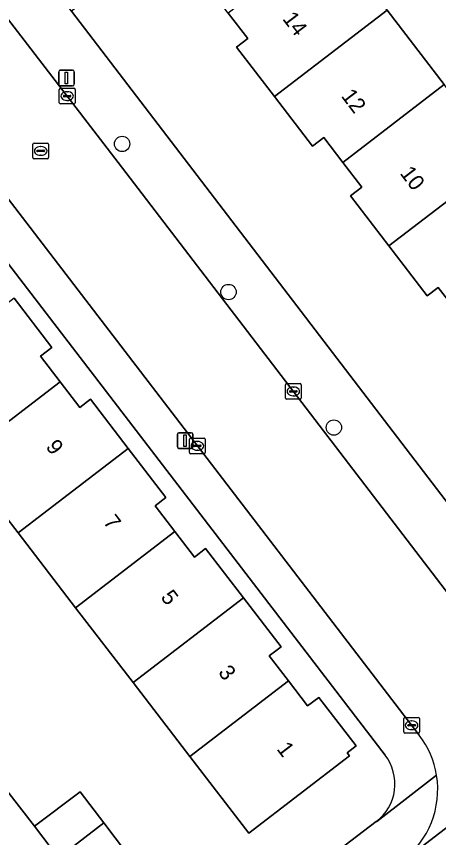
# Model space of a CAD drawing. Extents: x 159352 to 160617, y 385888 to 387323.
# Drawn here: x 160116.5 to 160143.4, y 386864.2 to 386916.6 of the extents above; entities that cross this region are included whole.
import ezdxf

# ---------------------------------------------------------------- set-up
doc = ezdxf.new("R2010")
doc.units = 0
for name, color, linetype in [('IMGEO_Boom', 7, 'Continuous'), ('IMGEO_Erf', 7, 'Continuous'), ('IMGEO_Kolk', 7, 'Continuous'), ('IMGEO_Lichtmast', 7, 'Continuous'), ('IMGEO_Pand', 7, 'Continuous'), ('IMGEO_Pand_nummerreeks', 7, 'Continuous'), ('IMGEO_Rijbaan_lokaal_open', 7, 'Continuous'), ('IMGEO_Rioolput', 7, 'Continuous'), ('IMGEO_Voetpad_open', 7, 'Continuous')]:
    doc.layers.add(name, color=color, linetype=linetype)

msp = doc.modelspace()

# ---------------------------------------------------------------- linework, layer by layer
at = {"layer": 'IMGEO_Boom'}
for centre in [(160123.249, 386908.477), (160130.03, 386899.034), (160136.748, 386890.39)]:
    msp.add_circle(centre, 0.489, dxfattribs=at)
at = {"layer": 'IMGEO_Erf'}
for points in [[(160140.017, 386869.496), (160088.097, 386937.208)], [(160143.625, 386927.22), (160142.229, 386929.186), (160145.138, 386931.251), (160142.608, 386934.465), (160132.725, 386926.686), (160136.492, 386921.774), (160140.147, 386917.007), (160143.786, 386912.263)], [(160144.642, 386897.704), (160143.401, 386899.321), (160142.701, 386898.784), (160140.255, 386901.973), (160137.81, 386905.161), (160138.532, 386905.715), (160137.316, 386907.301), (160136.1, 386908.887), (160135.384, 386908.338), (160132.961, 386911.497), (160130.539, 386914.656), (160131.256, 386915.206), (160130.013, 386916.827), (160128.805, 386918.402), (160128.116, 386917.874), (160125.567, 386921.197), (160120.02, 386916.943), (160150.202, 386877.475)], [(160116.358, 386898.634), (160118.768, 386895.498), (160118.034, 386894.933), (160119.289, 386893.299), (160120.544, 386891.667), (160121.226, 386892.191), (160123.631, 386889.061), (160126.037, 386885.93), (160125.346, 386885.399), (160126.603, 386883.763), (160127.86, 386882.127), (160128.569, 386882.672), (160130.98, 386879.535), (160133.388, 386876.402), (160132.628, 386875.819), (160133.851, 386874.227), (160135.076, 386872.633), (160135.788, 386873.18), (160138.167, 386870.084), (160137.605, 386869.651), (160137.753, 386869.459), (160131.324, 386864.519), (160127.572, 386869.402), (160123.942, 386874.126), (160120.274, 386878.899), (160116.611, 386883.666), (160112.951, 386888.429)], [(160113.304, 386870.567), (160117.665, 386864.968), (160120.583, 386867.166), (160122.079, 386865.181), (160123.52, 386863.268)], [(160125.517, 386854.628), (160139.454, 386865.26)]]:
    msp.add_lwpolyline(points, dxfattribs=at)
msp.add_arc((160137.622, 386867.659), 3.019, 307.3726, 37.4859, dxfattribs=at)
at = {"layer": 'IMGEO_Kolk'}
for p, q in [((160119.244, 386911.102), (160119.244, 386911.954)), ((160119.319, 386912.028), (160120.171, 386912.028)), ((160119.546, 386911.571), (160119.944, 386911.571)), ((160119.732, 386911.808), (160119.757, 386911.808)), ((160120.245, 386911.954), (160120.245, 386911.102)), ((160119.503, 386911.522), (160119.503, 386911.534)), ((160119.941, 386911.485), (160119.543, 386911.485)), ((160119.755, 386911.248), (160119.73, 386911.248)), ((160119.987, 386911.534), (160119.987, 386911.522)), ((160120.171, 386911.028), (160119.319, 386911.028)), ((160133.663, 386892.266), (160133.663, 386893.118)), ((160133.738, 386893.192), (160134.59, 386893.192)), ((160133.965, 386892.735), (160134.363, 386892.735)), ((160134.151, 386892.972), (160134.176, 386892.972)), ((160134.664, 386893.118), (160134.664, 386892.266)), ((160133.922, 386892.686), (160133.922, 386892.698)), ((160134.36, 386892.649), (160133.962, 386892.649)), ((160134.174, 386892.412), (160134.149, 386892.412)), ((160134.406, 386892.698), (160134.406, 386892.686)), ((160134.59, 386892.192), (160133.738, 386892.192)), ((160127.546, 386888.794), (160127.546, 386889.646)), ((160127.621, 386889.72), (160128.473, 386889.72)), ((160128.547, 386889.646), (160128.547, 386888.794)), ((160127.805, 386889.214), (160127.805, 386889.226)), ((160128.243, 386889.177), (160127.845, 386889.177)), ((160127.848, 386889.263), (160128.246, 386889.263)), ((160128.034, 386889.5), (160128.059, 386889.5)), ((160128.289, 386889.226), (160128.289, 386889.214)), ((160128.473, 386888.72), (160127.621, 386888.72)), ((160128.057, 386888.94), (160128.032, 386888.94)), ((160141.204, 386870.975), (160141.204, 386871.827)), ((160141.279, 386871.901), (160142.131, 386871.901)), ((160142.205, 386871.827), (160142.205, 386870.975)), ((160141.463, 386871.395), (160141.463, 386871.407)), ((160141.901, 386871.358), (160141.503, 386871.358)), ((160141.506, 386871.444), (160141.904, 386871.444)), ((160141.692, 386871.681), (160141.717, 386871.681)), ((160141.947, 386871.407), (160141.947, 386871.395)), ((160142.131, 386870.901), (160141.279, 386870.901)), ((160141.715, 386871.121), (160141.69, 386871.121))]:
    msp.add_line(p, q, dxfattribs=at)
for points in [[(160119.244, 386911.102), (160119.244, 386911.954)], [(160119.319, 386912.028), (160120.171, 386912.028)], [(160120.245, 386911.954), (160120.245, 386911.102)], [(160120.171, 386911.028), (160119.319, 386911.028)], [(160133.663, 386892.266), (160133.663, 386893.118)], [(160133.738, 386893.192), (160134.59, 386893.192)], [(160134.664, 386893.118), (160134.664, 386892.266)], [(160134.59, 386892.192), (160133.738, 386892.192)], [(160127.546, 386888.794), (160127.546, 386889.646)], [(160127.621, 386889.72), (160128.473, 386889.72)], [(160128.547, 386889.646), (160128.547, 386888.794)], [(160128.473, 386888.72), (160127.621, 386888.72)], [(160141.204, 386870.975), (160141.204, 386871.827)], [(160141.279, 386871.901), (160142.131, 386871.901)], [(160142.205, 386871.827), (160142.205, 386870.975)], [(160142.131, 386870.901), (160141.279, 386870.901)]]:
    msp.add_lwpolyline(points, dxfattribs=at)
for centre, radius, start, end in [((160119.321, 386911.952), 0.0765, 91.552, 178.448), ((160119.321, 386911.952), 0.0765, 91.552, 178.448), ((160119.543, 386911.531), 0.0403, 85.8775, 175.7526), ((160119.948, 386911.533), 0.0386, 1.7309, 96.639), ((160120.169, 386911.952), 0.0765, 1.552, 88.448), ((160120.169, 386911.952), 0.0765, 1.552, 88.448), ((160119.321, 386911.104), 0.0765, 181.552, 268.448), ((160119.321, 386911.104), 0.0765, 181.552, 268.448), ((160119.54, 386911.521), 0.0366, 178.938, 274.7102), ((160119.944, 386911.528), 0.043, 264.8664, 352.4533), ((160120.169, 386911.104), 0.0765, 271.552, 358.448), ((160120.169, 386911.104), 0.0765, 271.552, 358.448), ((160133.74, 386893.116), 0.0765, 91.552, 178.448), ((160133.74, 386893.116), 0.0765, 91.552, 178.448), ((160133.962, 386892.695), 0.0403, 85.8775, 175.7526), ((160134.367, 386892.697), 0.0386, 1.7309, 96.639), ((160134.588, 386893.116), 0.0765, 1.552, 88.448), ((160134.588, 386893.116), 0.0765, 1.552, 88.448), ((160133.74, 386892.268), 0.0765, 181.552, 268.448), ((160133.74, 386892.268), 0.0765, 181.552, 268.448), ((160133.959, 386892.685), 0.0366, 178.938, 274.7102), ((160134.363, 386892.692), 0.043, 264.8664, 352.4533), ((160134.588, 386892.268), 0.0765, 271.552, 358.448), ((160134.588, 386892.268), 0.0765, 271.552, 358.448), ((160127.623, 386889.644), 0.0765, 91.552, 178.448), ((160127.623, 386889.644), 0.0765, 91.552, 178.448), ((160128.471, 386889.644), 0.0765, 1.552, 88.448), ((160128.471, 386889.644), 0.0765, 1.552, 88.448), ((160127.845, 386889.223), 0.0403, 85.8775, 175.7526), ((160127.842, 386889.213), 0.0366, 178.938, 274.7102), ((160128.246, 386889.22), 0.043, 264.8664, 352.4533), ((160128.25, 386889.225), 0.0386, 1.7309, 96.639), ((160127.623, 386888.796), 0.0765, 181.552, 268.448), ((160127.623, 386888.796), 0.0765, 181.552, 268.448), ((160128.471, 386888.796), 0.0765, 271.552, 358.448), ((160128.471, 386888.796), 0.0765, 271.552, 358.448), ((160141.281, 386871.825), 0.0765, 91.552, 178.448), ((160141.281, 386871.825), 0.0765, 91.552, 178.448), ((160142.129, 386871.825), 0.0765, 1.552, 88.448), ((160142.129, 386871.825), 0.0765, 1.552, 88.448), ((160141.503, 386871.404), 0.0403, 85.8775, 175.7526), ((160141.5, 386871.394), 0.0366, 178.938, 274.7102), ((160141.904, 386871.401), 0.043, 264.8664, 352.4533), ((160141.908, 386871.406), 0.0386, 1.7309, 96.639), ((160141.281, 386870.977), 0.0765, 181.552, 268.448), ((160141.281, 386870.977), 0.0765, 181.552, 268.448), ((160142.129, 386870.977), 0.0765, 271.552, 358.448), ((160142.129, 386870.977), 0.0765, 271.552, 358.448)]:
    msp.add_arc(centre, radius, start, end, dxfattribs=at)
for centre, major_axis, ratio, start_param, end_param in [((160119.731, 386911.528), (-0.387, 0.002), 0.722429, 4.712389, 7.853982), ((160119.756, 386911.528), (-0.39, 0.002), 0.717154, 1.570796, 4.712389), ((160134.15, 386892.692), (-0.387, 0.002), 0.722429, 4.712389, 7.853982), ((160134.175, 386892.692), (-0.39, 0.002), 0.717154, 1.570796, 4.712389), ((160128.033, 386889.22), (-0.387, 0.002), 0.722429, 4.712389, 7.853982), ((160128.058, 386889.22), (-0.39, 0.002), 0.717154, 1.570796, 4.712389), ((160141.691, 386871.401), (-0.387, 0.002), 0.722429, 4.712389, 7.853982), ((160141.716, 386871.401), (-0.39, 0.002), 0.717154, 1.570796, 4.712389)]:
    msp.add_ellipse(centre, major_axis=major_axis, ratio=ratio, start_param=start_param, end_param=end_param, dxfattribs=at)
at = {"layer": 'IMGEO_Lichtmast'}
for p, q in [((160119.305, 386913.184), (160120.095, 386913.184)), ((160120.095, 386913.184), (160119.305, 386913.184)), ((160119.205, 386912.284), (160119.205, 386913.084)), ((160119.205, 386913.084), (160119.205, 386912.284)), ((160120.195, 386913.084), (160120.195, 386912.284)), ((160120.195, 386912.284), (160120.195, 386913.084)), ((160120.095, 386912.184), (160119.305, 386912.184)), ((160119.305, 386912.184), (160120.095, 386912.184)), ((160126.769, 386889.157), (160126.769, 386889.957)), ((160126.769, 386889.957), (160126.769, 386889.157)), ((160126.869, 386890.057), (160127.659, 386890.057)), ((160127.659, 386890.057), (160126.869, 386890.057)), ((160127.759, 386889.957), (160127.759, 386889.157)), ((160127.759, 386889.157), (160127.759, 386889.957)), ((160127.659, 386889.057), (160126.869, 386889.057)), ((160126.869, 386889.057), (160127.659, 386889.057))]:
    msp.add_line(p, q, dxfattribs=at)
for points in [[(160119.625, 386913.059), (160119.775, 386913.059), (160119.775, 386912.309), (160119.625, 386912.309), (160119.625, 386913.059)], [(160127.189, 386889.932), (160127.339, 386889.932), (160127.339, 386889.182), (160127.189, 386889.182), (160127.189, 386889.932)]]:
    msp.add_lwpolyline(points, dxfattribs=at)
for centre, start, end in [((160119.305, 386913.084), 90, 180), ((160119.305, 386913.084), 90, 180), ((160120.095, 386913.084), 0, 90), ((160120.095, 386913.084), 360, 90), ((160119.305, 386912.284), 180, 270), ((160119.305, 386912.284), 180, 270), ((160120.095, 386912.284), 270, 0), ((160120.095, 386912.284), 270, 0), ((160126.869, 386889.957), 90, 180), ((160126.869, 386889.957), 90, 180), ((160127.659, 386889.957), 0, 90), ((160127.659, 386889.957), 360, 90), ((160126.869, 386889.157), 180, 270), ((160126.869, 386889.157), 180, 270), ((160127.659, 386889.157), 270, 0), ((160127.659, 386889.157), 270, 0)]:
    msp.add_arc(centre, 0.1, start, end, dxfattribs=at)
at = {"layer": 'IMGEO_Pand'}
for points in [[(160130.013, 386916.827), (160131.256, 386915.206), (160130.539, 386914.656), (160132.961, 386911.497), (160140.147, 386917.007), (160136.492, 386921.774)], [(160143.786, 386912.263), (160140.147, 386917.007), (160132.961, 386911.497), (160135.384, 386908.338), (160136.1, 386908.887), (160137.316, 386907.301)], [(160137.316, 386907.301), (160138.532, 386905.715), (160137.81, 386905.161), (160140.255, 386901.973), (160147.448, 386907.488), (160143.786, 386912.263)], [(160151.133, 386902.682), (160147.448, 386907.488), (160140.255, 386901.973), (160142.701, 386898.784), (160143.401, 386899.321), (160144.642, 386897.704)], [(160109.286, 386893.199), (160112.951, 386888.429), (160119.289, 386893.299), (160118.034, 386894.933), (160118.768, 386895.498), (160116.358, 386898.634)], [(160123.631, 386889.061), (160121.226, 386892.191), (160120.544, 386891.667), (160119.289, 386893.299), (160112.951, 386888.429), (160116.611, 386883.666)], [(160116.611, 386883.666), (160120.274, 386878.899), (160126.603, 386883.763), (160125.346, 386885.399), (160126.037, 386885.93), (160123.631, 386889.061)], [(160130.98, 386879.535), (160128.569, 386882.672), (160127.86, 386882.127), (160126.603, 386883.763), (160120.274, 386878.899), (160123.942, 386874.126)], [(160123.942, 386874.126), (160127.572, 386869.402), (160133.851, 386874.227), (160132.628, 386875.819), (160133.388, 386876.402), (160130.98, 386879.535)], [(160127.572, 386869.402), (160131.324, 386864.519), (160137.753, 386869.459), (160137.605, 386869.651), (160138.167, 386870.084), (160135.788, 386873.18), (160135.076, 386872.633), (160133.851, 386874.227)], [(160122.079, 386865.181), (160120.583, 386867.166), (160117.665, 386864.968), (160119.182, 386862.955)], [(160123.52, 386863.268), (160122.079, 386865.181), (160119.182, 386862.955), (160120.602, 386861.07)]]:
    msp.add_lwpolyline(points, close=True, dxfattribs=at)
at = {"layer": 'IMGEO_Rijbaan_lokaal_open'}
for points in [[(160071.825, 386962.629), (160079.074, 386953.236), (160079.09, 386953.237), (160089.596, 386939.351), (160113.389, 386908.345), (160142.196, 386870.763)], [(160147.579, 386875.14), (160123.213, 386907.016), (160103.5, 386932.656)], [(160196.471, 386905.212), (160179.513, 386892.185), (160178.364, 386891.302), (160177.186, 386890.4), (160175.896, 386889.414), (160172.856, 386887.088), (160155.806, 386874.043), (160155.809, 386874), (160141.218, 386862.777), (160141.145, 386862.791), (160125.787, 386851.005), (160123.766, 386849.454), (160123.08, 386848.93), (160108.938, 386838.121), (160108.943, 386838.074), (160093.699, 386826.464), (160093.675, 386826.456), (160071.968, 386809.746), (160072.328, 386809.304)], [(160141.145, 386862.791), (160141.218, 386862.777), (160155.809, 386874), (160155.806, 386874.043)]]:
    msp.add_lwpolyline(points, dxfattribs=at)
for centre, radius, start, end in [((160137.695, 386867.307), 5.675, 9.1747, 37.5149), ((160137.681, 386867.304), 5.689, 307.5101, 9.1862)]:
    msp.add_arc(centre, radius, start, end, dxfattribs=at)
at = {"layer": 'IMGEO_Rioolput'}
for p, q in [((160117.557, 386907.605), (160117.557, 386908.457)), ((160117.632, 386908.531), (160118.484, 386908.531)), ((160118.558, 386908.457), (160118.558, 386907.605)), ((160117.816, 386908.025), (160117.816, 386908.037)), ((160118.254, 386907.988), (160117.856, 386907.988)), ((160117.859, 386908.074), (160118.257, 386908.074)), ((160118.045, 386908.311), (160118.07, 386908.311)), ((160118.3, 386908.037), (160118.3, 386908.025)), ((160118.484, 386907.531), (160117.632, 386907.531)), ((160118.068, 386907.751), (160118.043, 386907.751))]:
    msp.add_line(p, q, dxfattribs=at)
for points in [[(160117.557, 386907.605), (160117.557, 386908.457)], [(160117.632, 386908.531), (160118.484, 386908.531)], [(160118.558, 386908.457), (160118.558, 386907.605)], [(160118.484, 386907.531), (160117.632, 386907.531)]]:
    msp.add_lwpolyline(points, dxfattribs=at)
for centre, radius, start, end in [((160117.634, 386908.455), 0.0765, 91.552, 178.448), ((160117.634, 386908.455), 0.0765, 91.552, 178.448), ((160118.482, 386908.455), 0.0765, 1.552, 88.448), ((160118.482, 386908.455), 0.0765, 1.552, 88.448), ((160117.856, 386908.034), 0.0403, 85.8775, 175.7526), ((160117.853, 386908.024), 0.0366, 178.938, 274.7102), ((160118.257, 386908.031), 0.043, 264.8664, 352.4533), ((160118.261, 386908.036), 0.0386, 1.7309, 96.639), ((160117.634, 386907.607), 0.0765, 181.552, 268.448), ((160117.634, 386907.607), 0.0765, 181.552, 268.448), ((160118.482, 386907.607), 0.0765, 271.552, 358.448), ((160118.482, 386907.607), 0.0765, 271.552, 358.448)]:
    msp.add_arc(centre, radius, start, end, dxfattribs=at)
for centre, major_axis, ratio, start_param, end_param in [((160118.044, 386908.031), (-0.387, 0.002), 0.722429, 4.712389, 7.853982), ((160118.069, 386908.031), (-0.39, 0.002), 0.717154, 1.570796, 4.712389)]:
    msp.add_ellipse(centre, major_axis=major_axis, ratio=ratio, start_param=start_param, end_param=end_param, dxfattribs=at)
at = {"layer": 'IMGEO_Voetpad_open'}
for points in [[(160150.202, 386877.475), (160120.02, 386916.943), (160117.917, 386919.693), (160080.165, 386969.059)], [(160077.732, 386966.38), (160103.5, 386932.656), (160123.213, 386907.016), (160147.579, 386875.14)], [(160084.881, 386941.597), (160088.097, 386937.208), (160140.017, 386869.496)], [(160142.196, 386870.763), (160113.389, 386908.345), (160089.596, 386939.351)], [(160119.182, 386862.955), (160117.665, 386864.968), (160113.304, 386870.567), (160111.884, 386872.451), (160110.367, 386874.465), (160106.113, 386880.083), (160104.598, 386882.011), (160103.091, 386883.928), (160098.731, 386889.689), (160097.215, 386891.617), (160095.709, 386893.534), (160091.354, 386899.382), (160089.862, 386901.292), (160086.271, 386905.891), (160084.038, 386908.81), (160082.529, 386910.73), (160081.016, 386912.655), (160076.729, 386918.322)], [(160143.297, 386868.212), (160139.493, 386865.27), (160139.454, 386865.26), (160125.517, 386854.628), (160124.267, 386853.674), (160107.007, 386840.507), (160107.004, 386840.496), (160102.833, 386837.288)], [(160139.454, 386865.26), (160139.493, 386865.27), (160143.297, 386868.212)]]:
    msp.add_lwpolyline(points, dxfattribs=at)
for centre, radius, start, end in [((160137.695, 386867.307), 5.675, 9.1747, 37.5149), ((160137.622, 386867.659), 3.019, 307.3726, 37.4859), ((160137.681, 386867.304), 5.689, 307.5101, 9.1862)]:
    msp.add_arc(centre, radius, start, end, dxfattribs=at)

# ---------------------------------------------------------------- texts
at = {"layer": 'IMGEO_Pand_nummerreeks'}
for s, rotation, p in [('14', 307.2398, (160133.431, 386916.45)), ('12', 307.2398, (160137.172, 386911.528)), ('10', 307.2398, (160140.919, 386906.6)), ('9', 307.3902, (160118.339, 386889.148)), ('7', 307.3902, (160122.004, 386884.353)), ('5', 307.3902, (160125.668, 386879.558)), ('3', 307.3902, (160129.333, 386874.763)), ('1', 307.3902, (160133.067, 386869.877))]:
    msp.add_text(s, height=1, rotation=rotation, dxfattribs=at).set_placement(p)

doc.saveas('drawing.dxf')
